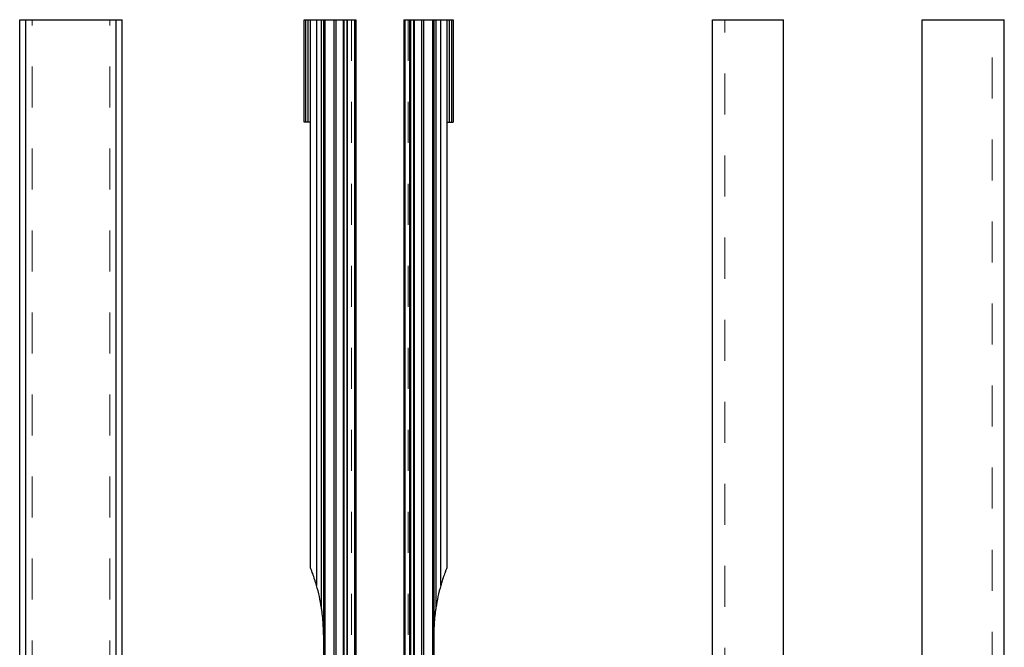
# Model space of a CAD drawing. Header units: inches. Extents: x 1880 to 2363, y -453 to -54.
# Tile 705 of 1056: x 1944.93 to 1947.33, y -73.62 to -72.09. Entities that reach past the tile are written whole.
import ezdxf

# ---------------------------------------------------------------- set-up
doc = ezdxf.new("R2010")
doc.units = ezdxf.units.IN
doc.header["$LTSCALE"] = 0.5
doc.header["$MEASUREMENT"] = 0
doc.linetypes.add('HIDDEN', pattern=[0.225, 0.15, -0.075])
doc.layers.add('PUN-M-S2', color=1, linetype='Continuous')

msp = doc.modelspace()

# ---------------------------------------------------------------- linework, layer by layer
at = {"layer": 'PUN-M-S2', "linetype": 'Continuous', "lineweight": 25}
for p, q in [((1944.92551, -72.09426), (1945.17551, -72.09426)), ((1944.92551, -74.09777), (1944.92551, -72.09426)), ((1944.94051, -74.08277), (1944.94051, -72.09426)), ((1945.16051, -74.08277), (1945.16051, -72.09426)), ((1945.17551, -74.09777), (1945.17551, -72.09426)), ((1945.61901, -72.34426), (1945.61901, -72.09426)), ((1945.61901, -72.09426), (1945.74451, -72.09426)), ((1945.62201, -72.09426), (1945.62201, -72.34426)), ((1945.62901, -72.34426), (1945.62901, -72.09426)), ((1945.63401, -73.43002), (1945.63401, -72.09426)), ((1945.64901, -72.09426), (1945.64901, -73.47349)), ((1945.66101, -73.52831), (1945.66101, -72.09426)), ((1945.66601, -72.09426), (1945.66601, -74.09777)), ((1945.66901, -72.09426), (1945.66901, -74.09777)), ((1945.69098, -72.09426), (1945.69098, -74.09777)), ((1945.69598, -72.09426), (1945.69598, -74.09777)), ((1945.69639, -72.09426), (1945.69639, -74.09777)), ((1945.7136, -72.09426), (1945.7136, -74.09777)), ((1945.71401, -72.09426), (1945.71401, -74.09777)), ((1945.71551, -72.09426), (1945.71551, -74.09777)), ((1945.72258, -72.09426), (1945.72258, -74.09777)), ((1945.72361, -72.09426), (1945.72361, -74.09777)), ((1945.74151, -72.09426), (1945.74151, -74.09777)), ((1945.74451, -72.09426), (1945.74451, -74.09777)), ((1945.86201, -72.09426), (1945.86201, -74.09777)), ((1945.86201, -72.09426), (1945.90504, -72.09426)), ((1945.86449, -72.09426), (1945.86449, -74.09777)), ((1945.87588, -72.09426), (1945.87588, -74.09777)), ((1945.87844, -72.09426), (1945.87844, -74.09777)), ((1945.88551, -72.09426), (1945.88551, -74.09777)), ((1945.88701, -72.09426), (1945.88701, -74.09777)), ((1945.88742, -72.09426), (1945.88742, -74.09777)), ((1945.90463, -72.09426), (1945.90463, -74.09777)), ((1945.90504, -72.09426), (1945.93501, -72.09426)), ((1945.90504, -72.09426), (1945.90504, -74.09777)), ((1945.91004, -72.09426), (1945.91004, -74.09777)), ((1945.93201, -72.09426), (1945.93201, -74.09777)), ((1945.93501, -72.09426), (1945.93501, -74.09777)), ((1945.93501, -72.09426), (1945.95201, -72.09426)), ((1945.94001, -72.09426), (1945.94001, -73.52831)), ((1945.95201, -73.47349), (1945.95201, -72.09426)), ((1945.95201, -72.09426), (1945.98201, -72.09426)), ((1945.96701, -72.09426), (1945.96701, -73.43002)), ((1945.97201, -72.09426), (1945.97201, -72.34426)), ((1945.97901, -72.34426), (1945.97901, -72.09426)), ((1945.98201, -72.09426), (1945.98201, -72.34426)), ((1946.61401, -74.09777), (1946.61401, -72.09426)), ((1946.61401, -72.09426), (1946.78701, -72.09426)), ((1946.78701, -74.09777), (1946.78701, -72.09426)), ((1947.12551, -72.09426), (1947.32551, -72.09426)), ((1947.12551, -74.08652), (1947.12551, -72.09426)), ((1947.32551, -74.08652), (1947.32551, -72.09426)), ((1945.63401, -72.34426), (1945.61901, -72.34426)), ((1945.96701, -72.34426), (1945.98201, -72.34426))]:
    msp.add_line(p, q, dxfattribs=at)
at = {"layer": 'PUN-M-S2', "linetype": 'HIDDEN', "lineweight": 18}
for p, q in [((1944.95551, -74.10824), (1944.95551, -72.09426)), ((1945.14551, -74.10824), (1945.14551, -72.09426)), ((1945.62901, -72.09426), (1945.62901, -72.34426)), ((1945.64901, -73.47349), (1945.64901, -72.09426)), ((1945.66101, -72.09426), (1945.66101, -73.52831)), ((1945.69101, -72.09426), (1945.69101, -74.15926)), ((1945.73451, -72.09426), (1945.73451, -74.15926)), ((1945.87201, -72.09426), (1945.87201, -74.15926)), ((1945.91001, -72.09426), (1945.91001, -74.15926)), ((1945.94001, -73.52831), (1945.94001, -72.09426)), ((1945.95201, -72.09426), (1945.95201, -73.47349)), ((1945.97201, -72.34426), (1945.97201, -72.09426)), ((1946.64401, -74.12576), (1946.64401, -72.09426)), ((1947.29551, -74.08652), (1947.29551, -72.09426))]:
    msp.add_line(p, q, dxfattribs=at)
for centre, start, end in [((1946.37251, -73.59426), 157.95008, 163.97532), ((1945.22851, -73.59426), 16.02468, 20.35578), ((1945.22851, -73.59426), 0, 8.67058), ((1946.37251, -73.59426), 171.32942, 178.28091)]:
    msp.add_arc(centre, 0.4375, start, end, dxfattribs=at)
at = {"layer": 'PUN-M-S2', "linetype": 'Continuous', "lineweight": 25}
for centre, start, end in [((1945.22851, -73.59426), 8.67058, 16.02468), ((1946.37251, -73.59426), 163.97532, 171.32942)]:
    msp.add_arc(centre, 0.4375, start, end, dxfattribs=at)
for points, knots in [([(1945.64901, -73.47349), (1945.64602, -73.46377), (1945.64239, -73.45201), (1945.63753, -73.43897), (1945.63573, -73.43432), (1945.63457, -73.4314), (1945.63408, -73.43019), (1945.63403, -73.43006), (1945.63401, -73.43002)], [0, 0, 0, 0, 0.5893777, 0.7133026, 0.8554791, 0.9116278, 0.9683427, 1, 1, 1, 1]), ([(1945.96701, -73.43002), (1945.96698, -73.43009), (1945.96691, -73.43026), (1945.96629, -73.43181), (1945.96477, -73.43563), (1945.96004, -73.44798), (1945.95549, -73.46152), (1945.9524, -73.47214), (1945.95201, -73.47349)], [0, 0, 0, 0, 0.0409709, 0.0917018, 0.1752702, 0.3513996, 0.9175345, 1, 1, 1, 1]), ([(1945.66601, -73.59426), (1945.66601, -73.59399), (1945.666, -73.58858), (1945.66563, -73.56989), (1945.66389, -73.54813), (1945.66149, -73.53161), (1945.66101, -73.52831)], [0, 0, 0, 0, 0.0125001, 0.2458739, 0.8493654, 1, 1, 1, 1]), ([(1945.94001, -73.52831), (1945.93953, -73.53161), (1945.93713, -73.54813), (1945.93539, -73.56989), (1945.93501, -73.58858), (1945.93501, -73.59399), (1945.93501, -73.59426)], [0, 0, 0, 0, 0.1506346, 0.7541261, 0.9874999, 1, 1, 1, 1])]:
    msp.add_open_spline(points, degree=3, knots=knots, dxfattribs=at)

doc.saveas('drawing.dxf')
